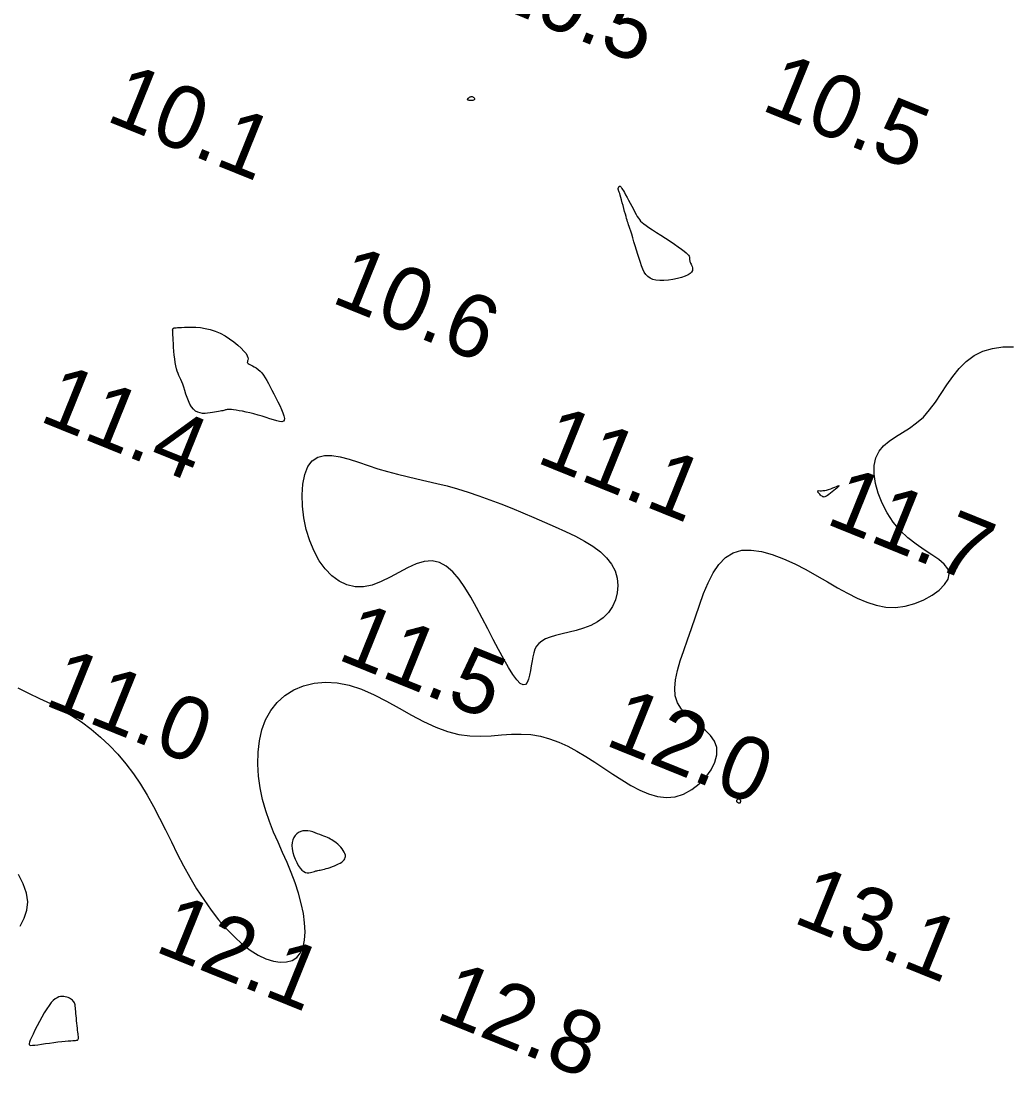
# Model space of a CAD drawing. Extents: x 3040093 to 3056816, y 408076 to 509144.
# Drawn here: x 3044590.1 to 3044668.8, y 440912.1 to 440995.6 of the extents above; entities that cross this region are included whole.
import ezdxf

# ---------------------------------------------------------------- set-up
doc = ezdxf.new("R2010")
doc.units = 0
doc.layers.add('V-CHAN-CONT-EL12-1112', color=7, linetype='Continuous')
doc.layers.add('V-TOPO-SOUN-0810', color=7, linetype='Continuous')

msp = doc.modelspace()

# ---------------------------------------------------------------- linework, layer by layer
at = {"layer": 'V-CHAN-CONT-EL12-1112'}
for points in [[(3044625.653, 440989.564), (3044625.683, 440989.587), (3044625.717, 440989.61), (3044625.755, 440989.631), (3044625.795, 440989.648), (3044625.837, 440989.659), (3044625.88, 440989.663), (3044625.925, 440989.659), (3044625.969, 440989.643), (3044626.011, 440989.62), (3044626.049, 440989.589), (3044626.081, 440989.555), (3044626.105, 440989.518), (3044626.118, 440989.481), (3044626.119, 440989.446), (3044626.104, 440989.415), (3044626.074, 440989.391), (3044626.03, 440989.372), (3044625.977, 440989.358), (3044625.917, 440989.35), (3044625.854, 440989.345), (3044625.792, 440989.344), (3044625.734, 440989.347), (3044625.684, 440989.352), (3044625.644, 440989.36), (3044625.614, 440989.369), (3044625.592, 440989.38), (3044625.577, 440989.392), (3044625.568, 440989.404), (3044625.563, 440989.416), (3044625.561, 440989.429), (3044625.561, 440989.44), (3044625.562, 440989.451), (3044625.564, 440989.461), (3044625.567, 440989.471), (3044625.572, 440989.482), (3044625.58, 440989.494), (3044625.592, 440989.508), (3044625.608, 440989.524), (3044625.628, 440989.542)], [(3044637.568, 440982.493), (3044637.578, 440982.509), (3044637.587, 440982.523), (3044637.596, 440982.536), (3044637.604, 440982.547), (3044637.613, 440982.555), (3044637.621, 440982.561), (3044637.629, 440982.564), (3044637.638, 440982.564), (3044637.646, 440982.562), (3044637.655, 440982.557), (3044637.664, 440982.55), (3044637.673, 440982.543), (3044637.683, 440982.534), (3044637.693, 440982.525), (3044637.703, 440982.516), (3044637.714, 440982.506), (3044637.728, 440982.492), (3044637.747, 440982.468), (3044637.773, 440982.431), (3044637.81, 440982.374), (3044637.858, 440982.294), (3044637.921, 440982.186), (3044638.001, 440982.044), (3044638.099, 440981.866), (3044638.212, 440981.659), (3044638.335, 440981.432), (3044638.463, 440981.193), (3044638.592, 440980.953), (3044638.718, 440980.72), (3044638.836, 440980.503), (3044638.94, 440980.311), (3044639.03, 440980.15), (3044639.112, 440980.015), (3044639.194, 440979.897), (3044639.288, 440979.788), (3044639.401, 440979.681), (3044639.542, 440979.566), (3044639.722, 440979.435), (3044639.95, 440979.279), (3044640.23, 440979.094), (3044640.552, 440978.885), (3044640.901, 440978.659), (3044641.264, 440978.424), (3044641.624, 440978.189), (3044641.967, 440977.961), (3044642.28, 440977.749), (3044642.546, 440977.56), (3044642.756, 440977.401), (3044642.912, 440977.269), (3044643.024, 440977.16), (3044643.097, 440977.072), (3044643.142, 440976.999), (3044643.164, 440976.939), (3044643.171, 440976.888), (3044643.173, 440976.841), (3044643.174, 440976.795), (3044643.177, 440976.748), (3044643.183, 440976.7), (3044643.193, 440976.648), (3044643.208, 440976.59), (3044643.229, 440976.527), (3044643.257, 440976.456), (3044643.292, 440976.376), (3044643.334, 440976.285), (3044643.375, 440976.186), (3044643.405, 440976.08), (3044643.415, 440975.969), (3044643.395, 440975.855), (3044643.335, 440975.739), (3044643.226, 440975.624), (3044643.058, 440975.512), (3044642.825, 440975.404), (3044642.538, 440975.305), (3044642.211, 440975.218), (3044641.86, 440975.146), (3044641.499, 440975.094), (3044641.144, 440975.066), (3044640.807, 440975.064), (3044640.506, 440975.094), (3044640.249, 440975.158), (3044640.036, 440975.256), (3044639.858, 440975.387), (3044639.709, 440975.55), (3044639.582, 440975.744), (3044639.472, 440975.968), (3044639.37, 440976.222), (3044639.271, 440976.505), (3044639.17, 440976.814), (3044639.065, 440977.141), (3044638.961, 440977.478), (3044638.859, 440977.815), (3044638.76, 440978.142), (3044638.667, 440978.452), (3044638.582, 440978.734), (3044638.507, 440978.98), (3044638.443, 440979.183), (3044638.389, 440979.35), (3044638.342, 440979.491), (3044638.3, 440979.616), (3044638.26, 440979.734), (3044638.22, 440979.856), (3044638.179, 440979.99), (3044638.132, 440980.148), (3044638.08, 440980.335), (3044638.022, 440980.546), (3044637.962, 440980.773), (3044637.9, 440981.006), (3044637.838, 440981.237), (3044637.778, 440981.458), (3044637.722, 440981.66), (3044637.672, 440981.833), (3044637.63, 440981.973), (3044637.594, 440982.08), (3044637.564, 440982.161), (3044637.541, 440982.219), (3044637.524, 440982.26), (3044637.511, 440982.288), (3044637.504, 440982.307), (3044637.5, 440982.324), (3044637.5, 440982.341), (3044637.503, 440982.359), (3044637.509, 440982.378), (3044637.517, 440982.398), (3044637.526, 440982.418), (3044637.537, 440982.438), (3044637.547, 440982.457), (3044637.558, 440982.475)], [(3044602.356, 440968.557), (3044602.317, 440968.846), (3044602.284, 440969.153), (3044602.256, 440969.466), (3044602.234, 440969.774), (3044602.216, 440970.067), (3044602.201, 440970.333), (3044602.189, 440970.562), (3044602.178, 440970.745), (3044602.17, 440970.885), (3044602.163, 440970.988), (3044602.159, 440971.062), (3044602.156, 440971.111), (3044602.155, 440971.143), (3044602.155, 440971.163), (3044602.158, 440971.177), (3044602.162, 440971.191), (3044602.168, 440971.205), (3044602.175, 440971.219), (3044602.182, 440971.233), (3044602.19, 440971.246), (3044602.199, 440971.258), (3044602.207, 440971.268), (3044602.214, 440971.278), (3044602.221, 440971.285), (3044602.227, 440971.29), (3044602.233, 440971.294), (3044602.238, 440971.297), (3044602.242, 440971.3), (3044602.246, 440971.301), (3044602.25, 440971.302), (3044602.253, 440971.303), (3044602.256, 440971.304), (3044602.259, 440971.306), (3044602.262, 440971.307), (3044602.265, 440971.308), (3044602.268, 440971.309), (3044602.272, 440971.311), (3044602.276, 440971.312), (3044602.281, 440971.313), (3044602.287, 440971.313), (3044602.3, 440971.314), (3044602.325, 440971.316), (3044602.37, 440971.319), (3044602.44, 440971.323), (3044602.54, 440971.33), (3044602.678, 440971.339), (3044602.86, 440971.351), (3044603.088, 440971.365), (3044603.359, 440971.376), (3044603.667, 440971.379), (3044604.006, 440971.368), (3044604.368, 440971.335), (3044604.747, 440971.276), (3044605.138, 440971.185), (3044605.533, 440971.055), (3044605.927, 440970.882), (3044606.311, 440970.675), (3044606.678, 440970.444), (3044607.019, 440970.198), (3044607.328, 440969.948), (3044607.596, 440969.703), (3044607.815, 440969.474), (3044607.978, 440969.271), (3044608.081, 440969.102), (3044608.132, 440968.963), (3044608.144, 440968.852), (3044608.132, 440968.762), (3044608.107, 440968.69), (3044608.083, 440968.63), (3044608.073, 440968.579), (3044608.09, 440968.532), (3044608.143, 440968.484), (3044608.23, 440968.432), (3044608.343, 440968.374), (3044608.478, 440968.307), (3044608.626, 440968.227), (3044608.783, 440968.133), (3044608.941, 440968.021), (3044609.094, 440967.889), (3044609.237, 440967.734), (3044609.372, 440967.557), (3044609.502, 440967.358), (3044609.629, 440967.139), (3044609.757, 440966.901), (3044609.888, 440966.643), (3044610.027, 440966.368), (3044610.175, 440966.075), (3044610.333, 440965.767), (3044610.495, 440965.454), (3044610.651, 440965.143), (3044610.792, 440964.846), (3044610.907, 440964.572), (3044610.989, 440964.331), (3044611.027, 440964.133), (3044611.013, 440963.988), (3044610.939, 440963.902), (3044610.809, 440963.87), (3044610.632, 440963.883), (3044610.412, 440963.932), (3044610.158, 440964.007), (3044609.876, 440964.101), (3044609.573, 440964.204), (3044609.256, 440964.307), (3044608.932, 440964.402), (3044608.607, 440964.489), (3044608.287, 440964.567), (3044607.978, 440964.635), (3044607.687, 440964.694), (3044607.42, 440964.743), (3044607.183, 440964.783), (3044606.983, 440964.813), (3044606.823, 440964.832), (3044606.699, 440964.843), (3044606.603, 440964.846), (3044606.528, 440964.842), (3044606.468, 440964.833), (3044606.414, 440964.819), (3044606.361, 440964.803), (3044606.3, 440964.784), (3044606.226, 440964.764), (3044606.137, 440964.744), (3044606.035, 440964.722), (3044605.918, 440964.7), (3044605.787, 440964.676), (3044605.642, 440964.65), (3044605.484, 440964.624), (3044605.311, 440964.595), (3044605.126, 440964.566), (3044604.931, 440964.542), (3044604.731, 440964.529), (3044604.53, 440964.533), (3044604.332, 440964.562), (3044604.141, 440964.62), (3044603.961, 440964.715), (3044603.796, 440964.854), (3044603.65, 440965.038), (3044603.521, 440965.262), (3044603.407, 440965.515), (3044603.304, 440965.785), (3044603.211, 440966.063), (3044603.126, 440966.337), (3044603.044, 440966.598), (3044602.965, 440966.836), (3044602.885, 440967.042), (3044602.806, 440967.223), (3044602.729, 440967.388), (3044602.654, 440967.546), (3044602.583, 440967.707), (3044602.517, 440967.879), (3044602.456, 440968.073), (3044602.402, 440968.297)], [(3044626.264, 440949.146), (3044625.814, 440949.957), (3044625.354, 440950.712), (3044624.879, 440951.388), (3044624.386, 440951.962), (3044623.868, 440952.41), (3044623.321, 440952.711), (3044622.74, 440952.841), (3044622.122, 440952.788), (3044621.472, 440952.587), (3044620.798, 440952.282), (3044620.106, 440951.917), (3044619.404, 440951.538), (3044618.698, 440951.19), (3044617.996, 440950.918), (3044617.305, 440950.766), (3044616.632, 440950.769), (3044615.984, 440950.926), (3044615.368, 440951.225), (3044614.792, 440951.652), (3044614.263, 440952.198), (3044613.789, 440952.848), (3044613.375, 440953.592), (3044613.03, 440954.418), (3044612.76, 440955.31), (3044612.569, 440956.239), (3044612.46, 440957.173), (3044612.435, 440958.079), (3044612.497, 440958.925), (3044612.649, 440959.679), (3044612.895, 440960.307), (3044613.236, 440960.779), (3044613.674, 440961.07), (3044614.198, 440961.2), (3044614.795, 440961.195), (3044615.453, 440961.085), (3044616.159, 440960.896), (3044616.901, 440960.657), (3044617.665, 440960.395), (3044618.439, 440960.14), (3044619.212, 440959.911), (3044619.986, 440959.708), (3044620.762, 440959.521), (3044621.542, 440959.343), (3044622.33, 440959.164), (3044623.128, 440958.978), (3044623.938, 440958.774), (3044624.763, 440958.546), (3044625.605, 440958.286), (3044626.46, 440957.998), (3044627.326, 440957.685), (3044628.198, 440957.352), (3044629.072, 440957.003), (3044629.945, 440956.644), (3044630.813, 440956.278), (3044631.672, 440955.91), (3044632.518, 440955.543), (3044633.338, 440955.173), (3044634.119, 440954.795), (3044634.848, 440954.402), (3044635.512, 440953.99), (3044636.098, 440953.552), (3044636.593, 440953.084), (3044636.983, 440952.579), (3044637.258, 440952.036), (3044637.421, 440951.466), (3044637.476, 440950.884), (3044637.43, 440950.306), (3044637.287, 440949.746), (3044637.053, 440949.22), (3044636.733, 440948.742), (3044636.332, 440948.328), (3044635.858, 440947.988), (3044635.329, 440947.715), (3044634.764, 440947.496), (3044634.184, 440947.319), (3044633.608, 440947.173), (3044633.055, 440947.043), (3044632.547, 440946.92), (3044632.102, 440946.789), (3044631.736, 440946.641), (3044631.444, 440946.472), (3044631.215, 440946.28), (3044631.04, 440946.062), (3044630.909, 440945.817), (3044630.811, 440945.542), (3044630.736, 440945.234), (3044630.674, 440944.893), (3044630.617, 440944.52), (3044630.556, 440944.137), (3044630.485, 440943.771), (3044630.397, 440943.447), (3044630.286, 440943.193), (3044630.144, 440943.035), (3044629.966, 440942.999), (3044629.744, 440943.112), (3044629.474, 440943.391), (3044629.161, 440943.823), (3044628.809, 440944.383), (3044628.427, 440945.048), (3044628.019, 440945.796), (3044627.593, 440946.603), (3044627.154, 440947.445), (3044626.71, 440948.301)], [(3044653.631, 440958.001), (3044653.568, 440958.055), (3044653.507, 440958.115), (3044653.449, 440958.177), (3044653.4, 440958.237), (3044653.363, 440958.292), (3044653.342, 440958.339), (3044653.339, 440958.373), (3044653.359, 440958.393), (3044653.401, 440958.401), (3044653.464, 440958.402), (3044653.546, 440958.4), (3044653.647, 440958.399), (3044653.764, 440958.404), (3044653.899, 440958.419), (3044654.048, 440958.449), (3044654.209, 440958.495), (3044654.377, 440958.553), (3044654.542, 440958.617), (3044654.696, 440958.681), (3044654.832, 440958.736), (3044654.941, 440958.778), (3044655.014, 440958.8), (3044655.045, 440958.794), (3044655.027, 440958.757), (3044654.967, 440958.694), (3044654.874, 440958.609), (3044654.756, 440958.511), (3044654.624, 440958.404), (3044654.485, 440958.297), (3044654.349, 440958.194), (3044654.226, 440958.103), (3044654.122, 440958.029), (3044654.035, 440957.972), (3044653.962, 440957.931), (3044653.9, 440957.907), (3044653.846, 440957.898), (3044653.795, 440957.903), (3044653.744, 440957.923), (3044653.69, 440957.956)], [(3044647.174, 440933.641), (3044647.192, 440933.655), (3044647.207, 440933.673), (3044647.218, 440933.695), (3044647.226, 440933.719), (3044647.231, 440933.744), (3044647.233, 440933.77), (3044647.233, 440933.795), (3044647.231, 440933.818), (3044647.227, 440933.839), (3044647.22, 440933.858), (3044647.212, 440933.875), (3044647.202, 440933.89), (3044647.189, 440933.903), (3044647.173, 440933.914), (3044647.156, 440933.922), (3044647.135, 440933.929), (3044647.113, 440933.933), (3044647.089, 440933.934), (3044647.065, 440933.933), (3044647.04, 440933.93), (3044647.016, 440933.923), (3044646.992, 440933.914), (3044646.97, 440933.901), (3044646.95, 440933.886), (3044646.933, 440933.867), (3044646.919, 440933.847), (3044646.909, 440933.825), (3044646.904, 440933.802), (3044646.904, 440933.778), (3044646.91, 440933.754), (3044646.922, 440933.731), (3044646.941, 440933.708), (3044646.966, 440933.687), (3044646.995, 440933.668), (3044647.027, 440933.652), (3044647.06, 440933.64), (3044647.092, 440933.632), (3044647.123, 440933.629), (3044647.15, 440933.632)], [(3044613.515, 440928.238), (3044613.602, 440928.261), (3044613.688, 440928.28), (3044613.774, 440928.296), (3044613.865, 440928.313), (3044613.963, 440928.333), (3044614.073, 440928.356), (3044614.197, 440928.387), (3044614.339, 440928.425), (3044614.494, 440928.472), (3044614.658, 440928.526), (3044614.827, 440928.586), (3044614.995, 440928.651), (3044615.158, 440928.721), (3044615.312, 440928.794), (3044615.451, 440928.87), (3044615.572, 440928.949), (3044615.673, 440929.03), (3044615.754, 440929.115), (3044615.814, 440929.204), (3044615.852, 440929.297), (3044615.868, 440929.397), (3044615.86, 440929.502), (3044615.829, 440929.615), (3044615.774, 440929.735), (3044615.699, 440929.86), (3044615.606, 440929.988), (3044615.5, 440930.114), (3044615.385, 440930.238), (3044615.263, 440930.355), (3044615.14, 440930.463), (3044615.018, 440930.559), (3044614.901, 440930.641), (3044614.786, 440930.711), (3044614.671, 440930.773), (3044614.554, 440930.829), (3044614.432, 440930.882), (3044614.302, 440930.935), (3044614.161, 440930.99), (3044614.008, 440931.052), (3044613.84, 440931.122), (3044613.66, 440931.195), (3044613.47, 440931.266), (3044613.274, 440931.331), (3044613.076, 440931.384), (3044612.877, 440931.42), (3044612.682, 440931.433), (3044612.494, 440931.419), (3044612.315, 440931.374), (3044612.15, 440931.297), (3044612.001, 440931.19), (3044611.872, 440931.054), (3044611.766, 440930.891), (3044611.687, 440930.701), (3044611.639, 440930.486), (3044611.623, 440930.247), (3044611.643, 440929.987), (3044611.695, 440929.713), (3044611.775, 440929.436), (3044611.876, 440929.163), (3044611.996, 440928.904), (3044612.128, 440928.669), (3044612.268, 440928.467), (3044612.411, 440928.306), (3044612.554, 440928.193), (3044612.693, 440928.124), (3044612.829, 440928.091), (3044612.961, 440928.087), (3044613.087, 440928.104), (3044613.206, 440928.135), (3044613.317, 440928.172), (3044613.42, 440928.208)], [(3044593.87, 440914.762), (3044594.067, 440914.775), (3044594.228, 440914.784), (3044594.357, 440914.79), (3044594.458, 440914.798), (3044594.535, 440914.81), (3044594.592, 440914.829), (3044594.632, 440914.857), (3044594.658, 440914.898), (3044594.673, 440914.952), (3044594.679, 440915.02), (3044594.676, 440915.103), (3044594.666, 440915.203), (3044594.652, 440915.319), (3044594.633, 440915.453), (3044594.613, 440915.606), (3044594.592, 440915.778), (3044594.571, 440915.964), (3044594.551, 440916.16), (3044594.531, 440916.361), (3044594.512, 440916.561), (3044594.494, 440916.756), (3044594.477, 440916.941), (3044594.463, 440917.11), (3044594.451, 440917.26), (3044594.439, 440917.392), (3044594.425, 440917.507), (3044594.408, 440917.609), (3044594.386, 440917.699), (3044594.356, 440917.78), (3044594.318, 440917.853), (3044594.269, 440917.921), (3044594.207, 440917.986), (3044594.134, 440918.047), (3044594.05, 440918.103), (3044593.957, 440918.153), (3044593.855, 440918.196), (3044593.747, 440918.232), (3044593.632, 440918.26), (3044593.513, 440918.277), (3044593.39, 440918.284), (3044593.262, 440918.275), (3044593.128, 440918.244), (3044592.988, 440918.187), (3044592.841, 440918.096), (3044592.685, 440917.968), (3044592.52, 440917.796), (3044592.344, 440917.576), (3044592.157, 440917.303), (3044591.964, 440916.99), (3044591.77, 440916.651), (3044591.579, 440916.298), (3044591.397, 440915.946), (3044591.228, 440915.609), (3044591.078, 440915.301), (3044590.952, 440915.035), (3044590.854, 440914.823), (3044590.787, 440914.662), (3044590.755, 440914.545), (3044590.761, 440914.467), (3044590.809, 440914.423), (3044590.9, 440914.405), (3044591.039, 440914.41), (3044591.228, 440914.43), (3044591.468, 440914.461), (3044591.75, 440914.499), (3044592.061, 440914.542), (3044592.389, 440914.587), (3044592.723, 440914.632), (3044593.049, 440914.675), (3044593.357, 440914.712), (3044593.634, 440914.742)]]:
    msp.add_lwpolyline(points, close=True, dxfattribs=at)
for points in [[(3044589.856, 440942.751), (3044590.721, 440942.34), (3044591.588, 440941.93), (3044592.449, 440941.509), (3044593.297, 440941.063), (3044594.124, 440940.582), (3044594.922, 440940.055), (3044595.691, 440939.482), (3044596.429, 440938.862), (3044597.135, 440938.198), (3044597.807, 440937.49), (3044598.444, 440936.74), (3044599.047, 440935.949), (3044599.612, 440935.118), (3044600.141, 440934.249), (3044600.642, 440933.349), (3044601.122, 440932.426), (3044601.59, 440931.488), (3044602.054, 440930.542), (3044602.525, 440929.595), (3044603.009, 440928.657), (3044603.516, 440927.734), (3044604.053, 440926.834), (3044604.616, 440925.967), (3044605.202, 440925.142), (3044605.806, 440924.367), (3044606.424, 440923.651), (3044607.052, 440923.004), (3044607.684, 440922.435), (3044608.317, 440921.952), (3044608.945, 440921.564), (3044609.558, 440921.275), (3044610.145, 440921.086), (3044610.695, 440921), (3044611.197, 440921.019), (3044611.64, 440921.147), (3044612.013, 440921.384), (3044612.306, 440921.734), (3044612.509, 440922.196), (3044612.626, 440922.758), (3044612.664, 440923.401), (3044612.629, 440924.112), (3044612.526, 440924.874), (3044612.363, 440925.67), (3044612.145, 440926.484), (3044611.878, 440927.301), (3044611.57, 440928.108), (3044611.233, 440928.907), (3044610.879, 440929.706), (3044610.52, 440930.51), (3044610.169, 440931.325), (3044609.839, 440932.159), (3044609.542, 440933.016), (3044609.29, 440933.905), (3044609.096, 440934.826), (3044608.967, 440935.769), (3044608.91, 440936.716), (3044608.931, 440937.652), (3044609.038, 440938.562), (3044609.237, 440939.428), (3044609.535, 440940.235), (3044609.939, 440940.968), (3044610.452, 440941.611), (3044611.066, 440942.156), (3044611.767, 440942.596), (3044612.545, 440942.925), (3044613.387, 440943.135), (3044614.28, 440943.219), (3044615.213, 440943.172), (3044616.174, 440942.984), (3044617.151, 440942.658), (3044618.137, 440942.221), (3044619.128, 440941.71), (3044620.118, 440941.16), (3044621.102, 440940.607), (3044622.074, 440940.086), (3044623.029, 440939.634), (3044623.962, 440939.287), (3044624.868, 440939.069), (3044625.749, 440938.962), (3044626.605, 440938.939), (3044627.439, 440938.969), (3044628.252, 440939.025), (3044629.046, 440939.077), (3044629.823, 440939.097), (3044630.585, 440939.057), (3044631.334, 440938.934), (3044632.071, 440938.731), (3044632.798, 440938.458), (3044633.519, 440938.127), (3044634.233, 440937.745), (3044634.945, 440937.324), (3044635.655, 440936.874), (3044636.366, 440936.403), (3044637.079, 440935.925), (3044637.793, 440935.459), (3044638.508, 440935.027), (3044639.22, 440934.65), (3044639.929, 440934.349), (3044640.634, 440934.147), (3044641.332, 440934.065), (3044642.023, 440934.125), (3044642.701, 440934.339), (3044643.348, 440934.689), (3044643.942, 440935.144), (3044644.46, 440935.678), (3044644.881, 440936.261), (3044645.182, 440936.864), (3044645.342, 440937.46), (3044645.339, 440938.019), (3044645.16, 440938.522), (3044644.837, 440938.975), (3044644.412, 440939.396), (3044643.927, 440939.799), (3044643.423, 440940.202), (3044642.941, 440940.62), (3044642.524, 440941.069), (3044642.214, 440941.565), (3044642.041, 440942.12), (3044641.997, 440942.734), (3044642.062, 440943.405), (3044642.216, 440944.127), (3044642.44, 440944.899), (3044642.714, 440945.715), (3044643.018, 440946.573), (3044643.334, 440947.469), (3044643.646, 440948.396), (3044643.962, 440949.329), (3044644.294, 440950.239), (3044644.654, 440951.1), (3044645.056, 440951.882), (3044645.51, 440952.557), (3044646.029, 440953.097), (3044646.627, 440953.475), (3044647.31, 440953.669), (3044648.067, 440953.695), (3044648.882, 440953.577), (3044649.74, 440953.339), (3044650.625, 440953.005), (3044651.52, 440952.597), (3044652.411, 440952.141), (3044653.281, 440951.659), (3044654.119, 440951.174), (3044654.926, 440950.705), (3044655.71, 440950.267), (3044656.477, 440949.877), (3044657.234, 440949.553), (3044657.988, 440949.31), (3044658.744, 440949.166), (3044659.51, 440949.137), (3044660.286, 440949.233), (3044661.05, 440949.44), (3044661.773, 440949.736), (3044662.427, 440950.101), (3044662.982, 440950.512), (3044663.411, 440950.948), (3044663.685, 440951.389), (3044663.776, 440951.813), (3044663.665, 440952.205), (3044663.376, 440952.575), (3044662.946, 440952.939), (3044662.408, 440953.313), (3044661.798, 440953.714), (3044661.15, 440954.158), (3044660.5, 440954.661), (3044659.882, 440955.239), (3044659.327, 440955.902), (3044658.846, 440956.631), (3044658.449, 440957.402), (3044658.141, 440958.19), (3044657.931, 440958.971), (3044657.826, 440959.719), (3044657.835, 440960.41), (3044657.964, 440961.018), (3044658.216, 440961.529), (3044658.574, 440961.958), (3044659.017, 440962.331), (3044659.522, 440962.673), (3044660.068, 440963.01), (3044660.632, 440963.367), (3044661.193, 440963.769), (3044661.729, 440964.241), (3044662.224, 440964.801), (3044662.688, 440965.429), (3044663.138, 440966.099), (3044663.59, 440966.782), (3044664.062, 440967.453), (3044664.568, 440968.082), (3044665.127, 440968.643), (3044665.754, 440969.109), (3044666.459, 440969.458), (3044667.228, 440969.689), (3044668.039, 440969.808), (3044668.871, 440969.819)], [(3044590.043, 440923.85), (3044590.363, 440924.484), (3044590.581, 440925.13), (3044590.655, 440925.797), (3044590.555, 440926.49), (3044590.3, 440927.209), (3044589.918, 440927.95)]]:
    msp.add_lwpolyline(points, dxfattribs=at)

# ---------------------------------------------------------------- texts
at = {"layer": 'V-TOPO-SOUN-0810'}
for s, p in [('10.5 ', (3044627.223, 440997.04)), ('10.5 ', (3044648.743, 440988.64)), ('10.1 ', (3044596.743, 440987.79)), ('10.6 ', (3044614.623, 440973.38)), ('11.4 ', (3044591.453, 440963.97)), ('11.1 ', (3044630.893, 440960.69)), ('11.7 ', (3044653.863, 440955.83)), ('11.5 ', (3044615.113, 440945.07)), ('11.0 ', (3044591.853, 440941.46)), ('12.0 ', (3044636.343, 440938.28)), ('13.1 ', (3044651.263, 440924.2)), ('12.1 ', (3044600.613, 440921.91)), ('12.8 ', (3044622.883, 440916.59))]:
    msp.add_text(s, height=5, rotation=338, dxfattribs=at).set_placement(p)

doc.saveas('drawing.dxf')
